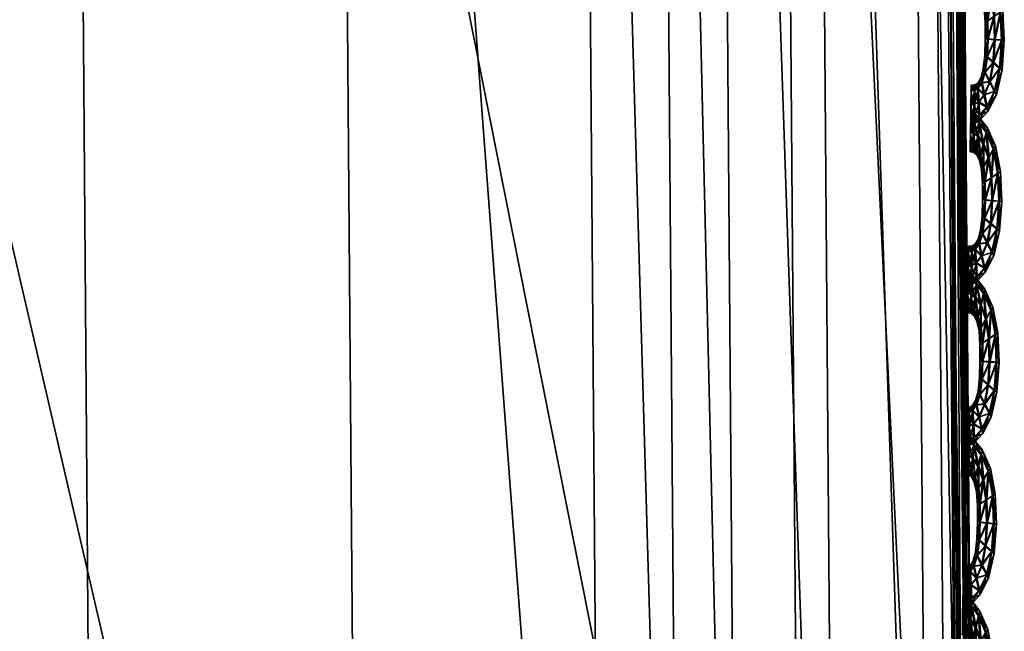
# Model space of a CAD drawing. Extents: x -7.4 to 7.4, y -11.5 to 9.8.
# Tile 375 of 469: x 7.08 to 7.437, y 0.275 to 0.497. Entities that reach past the tile are written whole.
import ezdxf

# ---------------------------------------------------------------- set-up
doc = ezdxf.new("R2010")
doc.units = 0
doc.header["$MEASUREMENT"] = 0
for name, color, linetype in [('A-FURN-3-ST', 150, 'Continuous'), ('A-FURN-3-ST-SEAM', 130, 'Continuous'), ('A-FURN-3-ST-SI', 160, 'Continuous')]:
    doc.layers.add(name, color=color, linetype=linetype)

msp = doc.modelspace()

# ---------------------------------------------------------------- meshes
at = {"layer": 'A-FURN-3-ST'}
mesh = msp.add_polyface(dxfattribs=at)
corners = [(7.28822, 2.48213, 17.68847), (7.41268, 1.23647, 17.71114), (7.41549, 1.23692, 17.70604), (7.42329, -0.11335, 17.72247), (7.4261, -0.11318, 17.71734), (7.41098, 1.23622, 17.71684), (7.42159, -0.11343, 17.72818), (7.2866, 2.48172, 17.69421), (7.32012, -0.12072, 17.78766), (7.30979, 1.21632, 17.77656), (7.28138, 1.20586, 17.86388), (7.29174, -0.12455, 17.87437), (7.18842, 2.45016, 17.75415), (7.15953, 2.43355, 17.84258), (7.33104, 1.22143, 17.75876), (7.34141, -0.11883, 17.76993), (7.37663, -0.11644, 17.77306), (7.36618, 1.22802, 17.76191), (7.20927, 2.45827, 17.73616), (7.24331, 2.4687, 17.73947), (7.40014, 1.23412, 17.7632), (7.41066, -0.11417, 17.77427), (7.4253, -0.11322, 17.76233), (7.4147, 1.23672, 17.75115), (7.27612, 2.47838, 17.74092), (7.29016, 2.4825, 17.72878), (7.41549, 1.23692, 17.73434), (7.4261, -0.11318, 17.74563), (7.28822, 2.48213, 17.70076), (7.41268, 1.23647, 17.72338), (7.42329, -0.11335, 17.73472), (7.29095, 2.48279, 17.71179), (6.90353, 1.16466, 18.23564), (6.9137, -0.13967, 18.24374), (7.20377, -0.13218, 18.05602), (7.19337, 1.18501, 18.0467), (7.07097, 2.40055, 18.02776)]
mesh.append_faces([[corners[k] for k in face] for face in [(0, 1, 2), (1, 3, 4), (4, 2, 1), (5, 6, 3), (3, 1, 5), (7, 5, 1), (8, 9, 10), (10, 11, 8), (9, 12, 13), (13, 10, 9), (12, 9, 14), (15, 14, 9), (9, 8, 15), (16, 17, 14), (14, 15, 16), (18, 14, 17), (19, 17, 20), (21, 20, 17), (17, 16, 21), (22, 23, 20), (20, 21, 22), (24, 20, 23), (25, 23, 26), (27, 26, 23), (23, 22, 27), (28, 29, 5), (29, 30, 6), (6, 5, 29), (26, 27, 30), (30, 29, 26), (31, 26, 29), (32, 33, 34), (34, 35, 32), (32, 35, 36), (36, 35, 10), (10, 13, 36), (35, 34, 11), (11, 10, 35)]])
mesh = msp.add_polyface(dxfattribs=at)
corners = [(7.22977, 2.47974, 1.00292), (7.35379, 1.23499, 1.00342), (7.0974, 1.23355, 0.61819), (6.97746, 2.47748, 0.61819), (7.36432, -0.11388, 1.00364), (7.10761, -0.11441, 0.61819), (7.23187, -1.52018, 1.00345), (6.97947, -1.51977, 0.61819), (6.94358, -2.93336, 1.00296), (6.70064, -2.932, 0.61819), (6.49747, -4.30695, 1.00243), (6.26973, -4.302, 0.61819), (2.26399, -2.9313, 0.55836), (2.16775, -1.51952, 0.55836), (3.0253, -1.51952, 0.55836), (3.10702, -2.9313, 0.55836), (2.93167, -0.11466, 0.55836), (2.84505, 1.23285, 0.55836), (2.08805, -0.11466, 0.55836), (2.77575, 2.47636, 0.55836), (2.02663, 1.23285, 0.55836), (2.45224, -5.39073, 0.55836), (2.3693, -4.27613, 0.55836), (3.15503, -4.27547, 0.55836), (4.17159, -2.9313, 0.55836), (5.25451, -2.9313, 0.55836), (4.97271, -4.28639, 0.55836), (4.06343, -4.27934, 0.55836), (3.87811, -5.41615, 0.55836), (4.60186, -5.47272, 0.55836), (6.4913, -0.11462, 0.56582), (6.37871, -1.51956, 0.56582), (5.48815, -0.11466, 0.55836), (5.42456, -1.51952, 0.55836), (6.12967, -2.93138, 0.56582), (6.47938, 1.23293, 0.56582), (6.36909, 2.47649, 0.56582), (5.45958, 1.23285, 0.55836), (5.36104, 2.47636, 0.55836), (5.74344, -4.29463, 0.56582), (4.17689, -0.11466, 0.55836), (4.20372, -1.51956, 0.55836), (4.11143, 1.23285, 0.55836), (4.02429, 2.47636, 0.55836)]
mesh.append_faces([[corners[k] for k in face] for face in [(0, 1, 2), (2, 3, 0), (4, 5, 2), (2, 1, 4), (6, 7, 5), (5, 4, 6), (8, 9, 7), (7, 6, 8), (10, 11, 9), (9, 8, 10), (24, 25, 26), (26, 27, 24), (27, 26, 29), (30, 5, 7), (7, 31, 30), (32, 30, 31), (31, 33, 32), (33, 31, 34), (34, 25, 33), (31, 7, 9), (9, 34, 31), (3, 2, 35), (35, 36, 3), (36, 35, 37), (37, 38, 36), (35, 30, 32), (32, 37, 35), (2, 5, 30), (30, 35, 2), (34, 9, 11), (11, 39, 34), (25, 34, 39), (39, 26, 25), (40, 32, 33), (33, 41, 40), (41, 33, 25), (25, 24, 41), (38, 37, 42), (42, 43, 38), (37, 32, 40), (40, 42, 37)]])
mesh.append_faces([[corners[k] for k in face] for face in [(12, 13, 14), (14, 15, 12), (16, 14, 13), (17, 16, 18), (19, 17, 20), (21, 22, 23), (22, 12, 15), (15, 23, 22), (27, 23, 15), (14, 16, 40), (15, 14, 41), (17, 19, 43), (16, 17, 42)]], dxfattribs={"vtx0": -1, "vtx1": -1, "vtx2": -1})
mesh.append_faces([[corners[k] for k in face] for face in [(15, 24, 27), (23, 27, 28)]], dxfattribs={"vtx0": -1, "vtx2": -1})
mesh.append_faces([[corners[k] for k in face] for face in [(40, 41, 14), (41, 24, 15), (43, 42, 17), (42, 40, 16)]], dxfattribs={"vtx1": -1, "vtx2": -1})
at = {"layer": 'A-FURN-3-ST-SEAM'}
mesh = msp.add_polyface(dxfattribs=at)
corners = [(7.43401, 0.50812, 17.72852), (7.43559, 0.49939, 17.72863), (7.43322, 0.49778, 17.72989), (7.43346, 0.48938, 17.72993), (7.43658, 0.50005, 17.72525), (7.43215, 0.50495, 17.72981), (7.43097, 0.48958, 17.72867), (7.43599, 0.48921, 17.72867), (7.43706, 0.48921, 17.72532), (7.4348, 0.50936, 17.72517), (7.4314, 0.51422, 17.72844), (7.43089, 0.49618, 17.72863), (7.43069, 0.48303, 17.72867), (7.43294, 0.48105, 17.72997), (7.43623, 0.48934, 17.72194), (7.43583, 0.49951, 17.7219), (7.43029, 0.50994, 17.72978), (7.43033, 0.50182, 17.7286), (7.43013, 0.48971, 17.72529), (7.43013, 0.49564, 17.72525), (7.43528, 0.47912, 17.72871), (7.43627, 0.47846, 17.72536), (7.43551, 0.47925, 17.72198), (7.43425, 0.50821, 17.72179), (7.43192, 0.51587, 17.72506), (7.42875, 0.51772, 17.72837), (7.42978, 0.50071, 17.72525), (7.42994, 0.48382, 17.72529), (7.42997, 0.47747, 17.72867), (7.43164, 0.47405, 17.72997), (7.43326, 0.48122, 17.72068), (7.43377, 0.48954, 17.72068), (7.43354, 0.49791, 17.72065), (7.42831, 0.51282, 17.7297), (7.42926, 0.50573, 17.72856), (7.42899, 0.50417, 17.72521), (7.43113, 0.4963, 17.7219), (7.4312, 0.48971, 17.72194), (7.43057, 0.5019, 17.72186), (7.43342, 0.47063, 17.72871), (7.43417, 0.46944, 17.72536), (7.43366, 0.47075, 17.72198), (7.43195, 0.47422, 17.72072), (7.43247, 0.50508, 17.72057), (7.43164, 0.5143, 17.72171), (7.42903, 0.51958, 17.72498), (7.42693, 0.51909, 17.72833), (7.4295, 0.50582, 17.72183), (7.43092, 0.48316, 17.72194), (7.42942, 0.47883, 17.72532), (7.42875, 0.47376, 17.72867), (7.42966, 0.46931, 17.72997), (7.43017, 0.47759, 17.72194), (7.42709, 0.52106, 17.72494), (7.42677, 0.51398, 17.72966), (7.42796, 0.50796, 17.72852), (7.42792, 0.50619, 17.72517), (7.42819, 0.50804, 17.72179), (7.43061, 0.5101, 17.7205), (7.43065, 0.46494, 17.72871), (7.43108, 0.46338, 17.72536), (7.43084, 0.46507, 17.72198), (7.42997, 0.46948, 17.72068), (7.42899, 0.47384, 17.72194), (7.42899, 0.51781, 17.72163), (7.42717, 0.51917, 17.7216), (7.42582, 0.52131, 17.72491), (7.4257, 0.51937, 17.72833), (7.42863, 0.51294, 17.72046), (7.42851, 0.47545, 17.72529), (7.42736, 0.4717, 17.72867), (7.42756, 0.46676, 17.72993), (7.42594, 0.51945, 17.7216), (7.42558, 0.51418, 17.72966), (7.42669, 0.50887, 17.72848), (7.42677, 0.50701, 17.72517), (7.42693, 0.50895, 17.72175), (7.42788, 0.46185, 17.72871), (7.42807, 0.46008, 17.72532), (7.42811, 0.46198, 17.72198), (7.42788, 0.46692, 17.72068), (7.4276, 0.47183, 17.72194), (7.4274, 0.4736, 17.72529), (7.42709, 0.5141, 17.72042), (7.4259, 0.5143, 17.72042), (7.4261, 0.471, 17.72867), (7.42602, 0.46585, 17.72993), (7.42554, 0.50907, 17.72848), (7.42562, 0.50718, 17.72513), (7.42574, 0.50915, 17.72175), (7.42622, 0.47298, 17.72529), (7.42602, 0.46074, 17.72867), (7.4261, 0.45889, 17.72532), (7.42625, 0.46087, 17.72194), (7.42633, 0.46602, 17.72068), (7.42633, 0.47108, 17.72194), (7.42507, 0.47294, 17.72529), (7.42491, 0.47096, 17.72863), (7.42479, 0.46581, 17.72993), (7.42515, 0.47108, 17.72194), (7.42475, 0.46066, 17.72867), (7.42483, 0.45881, 17.72532), (7.42499, 0.46079, 17.72194), (7.42511, 0.46597, 17.72068)]
mesh.append_faces([[corners[k] for k in face] for face in [(2, 1, 0), (1, 2, 3), (0, 1, 4), (0, 5, 2), (6, 3, 2), (3, 7, 1), (8, 4, 1), (4, 9, 0), (5, 0, 10), (11, 2, 5), (3, 6, 12), (2, 11, 6), (7, 3, 13), (1, 7, 8), (4, 8, 14), (9, 4, 15), (10, 0, 9), (10, 16, 5), (5, 17, 11), (12, 6, 18), (12, 13, 3), (6, 11, 19), (13, 20, 7), (21, 8, 7), (22, 14, 8), (14, 15, 4), (15, 23, 9), (9, 24, 10), (16, 10, 25), (17, 5, 16), (11, 17, 26), (19, 18, 6), (18, 27, 12), (13, 12, 28), (26, 19, 11), (20, 13, 29), (7, 20, 21), (8, 21, 22), (14, 22, 30), (15, 14, 31), (23, 15, 32), (24, 9, 23), (25, 10, 24), (25, 33, 16), (16, 34, 17), (35, 26, 17), (18, 19, 36), (27, 18, 37), (28, 12, 27), (28, 29, 13), (19, 26, 38), (29, 39, 20), (40, 21, 20), (41, 22, 21), (42, 30, 22), (30, 31, 14), (31, 32, 15), (32, 43, 23), (23, 44, 24), (24, 45, 25), (33, 25, 46), (34, 16, 33), (17, 34, 35), (26, 35, 47), (38, 36, 19), (36, 37, 18), (37, 48, 27), (27, 49, 28), (29, 28, 50), (47, 38, 26), (39, 29, 51), (20, 39, 40), (21, 40, 41), (22, 41, 42), (30, 42, 52), (31, 30, 48), (32, 31, 37), (43, 32, 36), (44, 23, 43), (45, 24, 44), (25, 45, 53), (53, 46, 25), (46, 54, 33), (33, 55, 34), (56, 35, 34), (57, 47, 35), (36, 38, 43), (37, 36, 32), (48, 37, 31), (49, 27, 48), (50, 28, 49), (50, 51, 29), (38, 47, 58), (51, 59, 39), (60, 40, 39), (61, 41, 40), (62, 42, 41), (63, 52, 42), (52, 48, 30), (43, 58, 44), (44, 64, 45), (65, 53, 45), (46, 53, 66), (54, 46, 67), (55, 33, 54), (34, 55, 56), (35, 56, 57), (47, 57, 68), (58, 43, 38), (48, 52, 49), (49, 69, 50), (51, 50, 70), (68, 58, 47), (59, 51, 71), (39, 59, 60), (40, 60, 61), (41, 61, 62), (42, 62, 63), (52, 63, 69), (64, 44, 58), (45, 64, 65), (53, 65, 72), (72, 66, 53), (66, 67, 46), (67, 73, 54), (54, 74, 55), (56, 55, 74), (57, 56, 75), (68, 57, 76), (69, 49, 52), (70, 50, 69), (70, 71, 51), (58, 68, 64), (71, 77, 59), (78, 60, 59), (79, 61, 60), (80, 62, 61), (81, 63, 62), (82, 69, 63), (83, 65, 64), (84, 72, 65), (74, 54, 73), (74, 75, 56), (75, 76, 57), (76, 83, 68), (69, 82, 70), (71, 70, 85), (64, 68, 83), (77, 71, 86), (59, 77, 78), (60, 78, 79), (61, 79, 80), (62, 80, 81), (63, 81, 82), (65, 83, 84), (73, 87, 74), (75, 74, 87), (76, 75, 88), (83, 76, 89), (70, 82, 90), (90, 85, 70), (85, 86, 71), (86, 91, 77), (78, 77, 91), (79, 78, 92), (80, 79, 93), (81, 80, 94), (82, 81, 95), (89, 84, 83), (87, 88, 75), (88, 89, 76), (95, 90, 82), (85, 90, 96), (86, 85, 97), (91, 86, 98), (91, 92, 78), (92, 93, 79), (93, 94, 80), (94, 95, 81), (90, 95, 99), (99, 96, 90), (96, 97, 85), (97, 98, 86), (98, 100, 91), (92, 91, 100), (93, 92, 101), (94, 93, 102), (95, 94, 103), (103, 99, 95), (100, 101, 92), (101, 102, 93), (102, 103, 94)]])
mesh = msp.add_polyface(dxfattribs=at)
corners = [(7.43306, 0.44966, 17.72883), (7.43464, 0.44093, 17.7289), (7.43227, 0.43928, 17.73019), (7.43251, 0.43091, 17.73023), (7.43567, 0.44155, 17.72555), (7.4312, 0.44649, 17.73012), (7.43002, 0.43112, 17.72894), (7.43508, 0.43075, 17.72898), (7.43611, 0.43071, 17.72563), (7.43389, 0.45086, 17.72544), (7.43045, 0.45576, 17.72875), (7.42994, 0.43771, 17.72894), (7.42974, 0.42457, 17.72898), (7.432, 0.42259, 17.73023), (7.43528, 0.43083, 17.72224), (7.43488, 0.44101, 17.72217), (7.42934, 0.45147, 17.73004), (7.42942, 0.44336, 17.7289), (7.42918, 0.43124, 17.72559), (7.42918, 0.43718, 17.72555), (7.43433, 0.42066, 17.72901), (7.43532, 0.41996, 17.72563), (7.43457, 0.42078, 17.72228), (7.4333, 0.44974, 17.72209), (7.431, 0.45737, 17.72536), (7.4278, 0.45926, 17.72867), (7.42883, 0.44224, 17.72551), (7.42899, 0.42536, 17.72559), (7.42903, 0.41901, 17.72898), (7.43069, 0.41559, 17.73023), (7.43231, 0.42276, 17.72099), (7.43282, 0.43104, 17.72095), (7.43259, 0.43944, 17.72091), (7.42736, 0.45436, 17.73), (7.42831, 0.44727, 17.72886), (7.42804, 0.44575, 17.72551), (7.43017, 0.43784, 17.72221), (7.43025, 0.43124, 17.72221), (7.42962, 0.44344, 17.72217), (7.43247, 0.41217, 17.72901), (7.43326, 0.41093, 17.72567), (7.43271, 0.41229, 17.72228), (7.43105, 0.41575, 17.72099), (7.43152, 0.44661, 17.72087), (7.43069, 0.45584, 17.72202), (7.42807, 0.46111, 17.72525), (7.42598, 0.46066, 17.72863), (7.42855, 0.44735, 17.72209), (7.42997, 0.42469, 17.72224), (7.42847, 0.42037, 17.72559), (7.4278, 0.4153, 17.72898), (7.42871, 0.41085, 17.73023), (7.42926, 0.41913, 17.72224), (7.42617, 0.4626, 17.72521), (7.42582, 0.45551, 17.72997), (7.42701, 0.4495, 17.72883), (7.42697, 0.44773, 17.72548), (7.42724, 0.44962, 17.72209), (7.42966, 0.45164, 17.7208), (7.4297, 0.40648, 17.72901), (7.43017, 0.40492, 17.72563), (7.42994, 0.4066, 17.72228), (7.42903, 0.41101, 17.72099), (7.42804, 0.41542, 17.72224), (7.42804, 0.45934, 17.72194), (7.42622, 0.46074, 17.7219), (7.42491, 0.46288, 17.72521), (7.42475, 0.46091, 17.7286), (7.42768, 0.45448, 17.72072), (7.42756, 0.41699, 17.72559), (7.42641, 0.41324, 17.72898), (7.42665, 0.40829, 17.73023), (7.42499, 0.46099, 17.72186), (7.42463, 0.45576, 17.72997), (7.42574, 0.45044, 17.72878), (7.42582, 0.44855, 17.72544), (7.42598, 0.45053, 17.72205), (7.42693, 0.4034, 17.72898), (7.42712, 0.40162, 17.72563), (7.42717, 0.40351, 17.72224), (7.42697, 0.40846, 17.72099), (7.42665, 0.41336, 17.72224), (7.42645, 0.41517, 17.72559), (7.42614, 0.45564, 17.72072), (7.42495, 0.45588, 17.72068), (7.42515, 0.41254, 17.72894), (7.42507, 0.40739, 17.73023), (7.4246, 0.45065, 17.72878), (7.42467, 0.44875, 17.72544), (7.42483, 0.45073, 17.72205), (7.42527, 0.41451, 17.72559), (7.42507, 0.40232, 17.72898), (7.42519, 0.40047, 17.72559), (7.4253, 0.40245, 17.72224), (7.42538, 0.40755, 17.72095), (7.42538, 0.41266, 17.72221), (7.42412, 0.41451, 17.72559), (7.42396, 0.4125, 17.72894), (7.42384, 0.40735, 17.73023), (7.4242, 0.41262, 17.72221), (7.4238, 0.40224, 17.72898), (7.42392, 0.40034, 17.72559), (7.42404, 0.40236, 17.72224), (7.42416, 0.40751, 17.72095)]
mesh.append_faces([[corners[k] for k in face] for face in [(2, 1, 0), (1, 2, 3), (0, 1, 4), (0, 5, 2), (6, 3, 2), (3, 7, 1), (8, 4, 1), (4, 9, 0), (5, 0, 10), (11, 2, 5), (3, 6, 12), (2, 11, 6), (7, 3, 13), (1, 7, 8), (4, 8, 14), (9, 4, 15), (10, 0, 9), (10, 16, 5), (5, 17, 11), (12, 6, 18), (12, 13, 3), (6, 11, 19), (13, 20, 7), (21, 8, 7), (22, 14, 8), (14, 15, 4), (15, 23, 9), (9, 24, 10), (16, 10, 25), (17, 5, 16), (11, 17, 26), (19, 18, 6), (18, 27, 12), (13, 12, 28), (26, 19, 11), (20, 13, 29), (7, 20, 21), (8, 21, 22), (14, 22, 30), (15, 14, 31), (23, 15, 32), (24, 9, 23), (25, 10, 24), (25, 33, 16), (16, 34, 17), (35, 26, 17), (18, 19, 36), (27, 18, 37), (28, 12, 27), (28, 29, 13), (19, 26, 38), (29, 39, 20), (40, 21, 20), (41, 22, 21), (42, 30, 22), (30, 31, 14), (31, 32, 15), (32, 43, 23), (23, 44, 24), (24, 45, 25), (33, 25, 46), (34, 16, 33), (17, 34, 35), (26, 35, 47), (38, 36, 19), (36, 37, 18), (37, 48, 27), (27, 49, 28), (29, 28, 50), (47, 38, 26), (39, 29, 51), (20, 39, 40), (21, 40, 41), (22, 41, 42), (30, 42, 52), (31, 30, 48), (32, 31, 37), (43, 32, 36), (44, 23, 43), (45, 24, 44), (25, 45, 53), (53, 46, 25), (46, 54, 33), (33, 55, 34), (56, 35, 34), (57, 47, 35), (36, 38, 43), (37, 36, 32), (48, 37, 31), (49, 27, 48), (50, 28, 49), (50, 51, 29), (38, 47, 58), (51, 59, 39), (60, 40, 39), (61, 41, 40), (62, 42, 41), (63, 52, 42), (52, 48, 30), (43, 58, 44), (44, 64, 45), (65, 53, 45), (46, 53, 66), (54, 46, 67), (55, 33, 54), (34, 55, 56), (35, 56, 57), (47, 57, 68), (58, 43, 38), (48, 52, 49), (49, 69, 50), (51, 50, 70), (68, 58, 47), (59, 51, 71), (39, 59, 60), (40, 60, 61), (41, 61, 62), (42, 62, 63), (52, 63, 69), (64, 44, 58), (45, 64, 65), (53, 65, 72), (72, 66, 53), (66, 67, 46), (67, 73, 54), (54, 74, 55), (56, 55, 74), (57, 56, 75), (68, 57, 76), (69, 49, 52), (70, 50, 69), (70, 71, 51), (58, 68, 64), (71, 77, 59), (78, 60, 59), (79, 61, 60), (80, 62, 61), (81, 63, 62), (82, 69, 63), (83, 65, 64), (84, 72, 65), (74, 54, 73), (74, 75, 56), (75, 76, 57), (76, 83, 68), (69, 82, 70), (71, 70, 85), (64, 68, 83), (77, 71, 86), (59, 77, 78), (60, 78, 79), (61, 79, 80), (62, 80, 81), (63, 81, 82), (65, 83, 84), (73, 87, 74), (75, 74, 87), (76, 75, 88), (83, 76, 89), (70, 82, 90), (90, 85, 70), (85, 86, 71), (86, 91, 77), (78, 77, 91), (79, 78, 92), (80, 79, 93), (81, 80, 94), (82, 81, 95), (89, 84, 83), (87, 88, 75), (88, 89, 76), (95, 90, 82), (85, 90, 96), (86, 85, 97), (91, 86, 98), (91, 92, 78), (92, 93, 79), (93, 94, 80), (94, 95, 81), (90, 95, 99), (99, 96, 90), (96, 97, 85), (97, 98, 86), (98, 100, 91), (92, 91, 100), (93, 92, 101), (94, 93, 102), (95, 94, 103), (103, 99, 95), (100, 101, 92), (101, 102, 93), (102, 103, 94)]])
mesh = msp.add_polyface(dxfattribs=at)
corners = [(7.43215, 0.39116, 17.72913), (7.4337, 0.38242, 17.7292), (7.43132, 0.38081, 17.73046), (7.43156, 0.37241, 17.7305), (7.43472, 0.38308, 17.72582), (7.43025, 0.38802, 17.73042), (7.42907, 0.37266, 17.72924), (7.43413, 0.37224, 17.72928), (7.4352, 0.3722, 17.7259), (7.43294, 0.39239, 17.72574), (7.42954, 0.39729, 17.72901), (7.42899, 0.37925, 17.7292), (7.42879, 0.36611, 17.72924), (7.43105, 0.36409, 17.73053), (7.43437, 0.37237, 17.72255), (7.43393, 0.38255, 17.72247), (7.42839, 0.39301, 17.73035), (7.42847, 0.38489, 17.72917), (7.42823, 0.37278, 17.72586), (7.42823, 0.37871, 17.72586), (7.43338, 0.36215, 17.72928), (7.43437, 0.36149, 17.72593), (7.43362, 0.36227, 17.72255), (7.43235, 0.39128, 17.7224), (7.43005, 0.3989, 17.72563), (7.42689, 0.4008, 17.72894), (7.42788, 0.38378, 17.72582), (7.42804, 0.36689, 17.7259), (7.42807, 0.36054, 17.72924), (7.42978, 0.35709, 17.73053), (7.43136, 0.36425, 17.72129), (7.43187, 0.37258, 17.72126), (7.43164, 0.38098, 17.72122), (7.42641, 0.39589, 17.73027), (7.42736, 0.38881, 17.72913), (7.42709, 0.38728, 17.72578), (7.42922, 0.37937, 17.72247), (7.4293, 0.37278, 17.72251), (7.42871, 0.38498, 17.72243), (7.43152, 0.35371, 17.72928), (7.43231, 0.35247, 17.72593), (7.43176, 0.35383, 17.72255), (7.4301, 0.35725, 17.72129), (7.43057, 0.38815, 17.72114), (7.42978, 0.39738, 17.72228), (7.42712, 0.40265, 17.72555), (7.42507, 0.4022, 17.7289), (7.4276, 0.38893, 17.7224), (7.42903, 0.36623, 17.72251), (7.42756, 0.3619, 17.7259), (7.42689, 0.35683, 17.72924), (7.42776, 0.35238, 17.73053), (7.42831, 0.36067, 17.72251), (7.42523, 0.40413, 17.72551), (7.42487, 0.39705, 17.73027), (7.42606, 0.39107, 17.72909), (7.42602, 0.3893, 17.72578), (7.4263, 0.39116, 17.72236), (7.42871, 0.39318, 17.72106), (7.42875, 0.34802, 17.72928), (7.42922, 0.34645, 17.72593), (7.42899, 0.34814, 17.72255), (7.42807, 0.35259, 17.72129), (7.42709, 0.35696, 17.72251), (7.42709, 0.40088, 17.72221), (7.42527, 0.40228, 17.72217), (7.42396, 0.40446, 17.72551), (7.4238, 0.40249, 17.7289), (7.42673, 0.39606, 17.72103), (7.42665, 0.35852, 17.7259), (7.42546, 0.35482, 17.72924), (7.4257, 0.34987, 17.73053), (7.42404, 0.40257, 17.72217), (7.42368, 0.39729, 17.73023), (7.42483, 0.39198, 17.72909), (7.42487, 0.39013, 17.72574), (7.42503, 0.39206, 17.72236), (7.42598, 0.34497, 17.72928), (7.42617, 0.34316, 17.7259), (7.42622, 0.34509, 17.72255), (7.42602, 0.35004, 17.72126), (7.4257, 0.35494, 17.72251), (7.4255, 0.35671, 17.7259), (7.42523, 0.39721, 17.72099), (7.424, 0.39746, 17.72099), (7.4242, 0.35407, 17.72924), (7.42412, 0.34896, 17.7305), (7.42365, 0.39219, 17.72905), (7.42372, 0.39029, 17.72574), (7.42388, 0.39227, 17.72232), (7.42436, 0.35605, 17.72586), (7.42412, 0.34386, 17.72924), (7.42424, 0.34201, 17.7259), (7.42436, 0.34398, 17.72251), (7.42443, 0.34913, 17.72126), (7.42443, 0.3542, 17.72251), (7.42317, 0.35605, 17.72586), (7.42305, 0.35407, 17.72924), (7.42293, 0.34892, 17.7305), (7.42329, 0.3542, 17.72251), (7.42289, 0.34377, 17.72924), (7.42297, 0.34192, 17.7259), (7.42309, 0.3439, 17.72251), (7.42325, 0.34909, 17.72126)]
mesh.append_faces([[corners[k] for k in face] for face in [(2, 1, 0), (1, 2, 3), (0, 1, 4), (0, 5, 2), (6, 3, 2), (3, 7, 1), (8, 4, 1), (4, 9, 0), (5, 0, 10), (11, 2, 5), (3, 6, 12), (2, 11, 6), (7, 3, 13), (1, 7, 8), (4, 8, 14), (9, 4, 15), (10, 0, 9), (10, 16, 5), (5, 17, 11), (12, 6, 18), (12, 13, 3), (6, 11, 19), (13, 20, 7), (21, 8, 7), (22, 14, 8), (14, 15, 4), (15, 23, 9), (9, 24, 10), (16, 10, 25), (17, 5, 16), (11, 17, 26), (19, 18, 6), (18, 27, 12), (13, 12, 28), (26, 19, 11), (20, 13, 29), (7, 20, 21), (8, 21, 22), (14, 22, 30), (15, 14, 31), (23, 15, 32), (24, 9, 23), (25, 10, 24), (25, 33, 16), (16, 34, 17), (35, 26, 17), (18, 19, 36), (27, 18, 37), (28, 12, 27), (28, 29, 13), (19, 26, 38), (29, 39, 20), (40, 21, 20), (41, 22, 21), (42, 30, 22), (30, 31, 14), (31, 32, 15), (32, 43, 23), (23, 44, 24), (24, 45, 25), (33, 25, 46), (34, 16, 33), (17, 34, 35), (26, 35, 47), (38, 36, 19), (36, 37, 18), (37, 48, 27), (27, 49, 28), (29, 28, 50), (47, 38, 26), (39, 29, 51), (20, 39, 40), (21, 40, 41), (22, 41, 42), (30, 42, 52), (31, 30, 48), (32, 31, 37), (43, 32, 36), (44, 23, 43), (45, 24, 44), (25, 45, 53), (53, 46, 25), (46, 54, 33), (33, 55, 34), (56, 35, 34), (57, 47, 35), (36, 38, 43), (37, 36, 32), (48, 37, 31), (49, 27, 48), (50, 28, 49), (50, 51, 29), (38, 47, 58), (51, 59, 39), (60, 40, 39), (61, 41, 40), (62, 42, 41), (63, 52, 42), (52, 48, 30), (43, 58, 44), (44, 64, 45), (65, 53, 45), (46, 53, 66), (54, 46, 67), (55, 33, 54), (34, 55, 56), (35, 56, 57), (47, 57, 68), (58, 43, 38), (48, 52, 49), (49, 69, 50), (51, 50, 70), (68, 58, 47), (59, 51, 71), (39, 59, 60), (40, 60, 61), (41, 61, 62), (42, 62, 63), (52, 63, 69), (64, 44, 58), (45, 64, 65), (53, 65, 72), (72, 66, 53), (66, 67, 46), (67, 73, 54), (54, 74, 55), (56, 55, 74), (57, 56, 75), (68, 57, 76), (69, 49, 52), (70, 50, 69), (70, 71, 51), (58, 68, 64), (71, 77, 59), (78, 60, 59), (79, 61, 60), (80, 62, 61), (81, 63, 62), (82, 69, 63), (83, 65, 64), (84, 72, 65), (74, 54, 73), (74, 75, 56), (75, 76, 57), (76, 83, 68), (69, 82, 70), (71, 70, 85), (64, 68, 83), (77, 71, 86), (59, 77, 78), (60, 78, 79), (61, 79, 80), (62, 80, 81), (63, 81, 82), (65, 83, 84), (73, 87, 74), (75, 74, 87), (76, 75, 88), (83, 76, 89), (70, 82, 90), (90, 85, 70), (85, 86, 71), (86, 91, 77), (78, 77, 91), (79, 78, 92), (80, 79, 93), (81, 80, 94), (82, 81, 95), (89, 84, 83), (87, 88, 75), (88, 89, 76), (95, 90, 82), (85, 90, 96), (86, 85, 97), (91, 86, 98), (91, 92, 78), (92, 93, 79), (93, 94, 80), (94, 95, 81), (90, 95, 99), (99, 96, 90), (96, 97, 85), (97, 98, 86), (98, 100, 91), (92, 91, 100), (93, 92, 101), (94, 93, 102), (95, 94, 103), (103, 99, 95), (100, 101, 92), (101, 102, 93), (102, 103, 94)]])
mesh = msp.add_polyface(dxfattribs=at)
corners = [(7.4312, 0.33269, 17.72939), (7.43279, 0.32392, 17.72951), (7.43037, 0.32235, 17.73076), (7.43061, 0.31395, 17.7308), (7.43377, 0.32458, 17.72612), (7.4293, 0.32952, 17.73069), (7.42811, 0.31419, 17.72955), (7.43318, 0.31374, 17.72955), (7.43425, 0.31374, 17.7262), (7.432, 0.33393, 17.72605), (7.42859, 0.33879, 17.72932), (7.42807, 0.32078, 17.72951), (7.42784, 0.30765, 17.72955), (7.4301, 0.30563, 17.73084), (7.43342, 0.31386, 17.72281), (7.43302, 0.32404, 17.72278), (7.42748, 0.33455, 17.73061), (7.42752, 0.32643, 17.72947), (7.42732, 0.31432, 17.72616), (7.42728, 0.32025, 17.72612), (7.43247, 0.30364, 17.72958), (7.43342, 0.30298, 17.72624), (7.43267, 0.30377, 17.72285), (7.43144, 0.33277, 17.72266), (7.4291, 0.34044, 17.72593), (7.42594, 0.34233, 17.72924), (7.42693, 0.32532, 17.72612), (7.42712, 0.30842, 17.72616), (7.42712, 0.30208, 17.72955), (7.42883, 0.29862, 17.73084), (7.43041, 0.30579, 17.72156), (7.43092, 0.31411, 17.72156), (7.43069, 0.32248, 17.72152), (7.42546, 0.33747, 17.73057), (7.42645, 0.33034, 17.72943), (7.42614, 0.32882, 17.72608), (7.42827, 0.32091, 17.72278), (7.42835, 0.31432, 17.72281), (7.42776, 0.32655, 17.72274), (7.43061, 0.2952, 17.72958), (7.43136, 0.29396, 17.72624), (7.43081, 0.29532, 17.72285), (7.42914, 0.29878, 17.72156), (7.42962, 0.32968, 17.72144), (7.42883, 0.33891, 17.72258), (7.42617, 0.34423, 17.72586), (7.42412, 0.34374, 17.7292), (7.42665, 0.33047, 17.7227), (7.42807, 0.30777, 17.72281), (7.42661, 0.30344, 17.72616), (7.42594, 0.29837, 17.72955), (7.42681, 0.29392, 17.73084), (7.42736, 0.3022, 17.72281), (7.42428, 0.34571, 17.72578), (7.42396, 0.33863, 17.73053), (7.42511, 0.33261, 17.72939), (7.42507, 0.33084, 17.72605), (7.42535, 0.33269, 17.72266), (7.4278, 0.33471, 17.72137), (7.4278, 0.28955, 17.72958), (7.42827, 0.28795, 17.72624), (7.42804, 0.28968, 17.72285), (7.42712, 0.29413, 17.72156), (7.42617, 0.2985, 17.72281), (7.42617, 0.34242, 17.72251), (7.42436, 0.34386, 17.72247), (7.42301, 0.346, 17.72578), (7.42285, 0.34402, 17.7292), (7.42578, 0.33759, 17.72133), (7.4257, 0.30006, 17.72616), (7.42455, 0.29635, 17.72955), (7.42475, 0.29141, 17.7308), (7.42309, 0.3441, 17.72247), (7.42273, 0.33887, 17.73053), (7.42388, 0.33352, 17.72936), (7.42392, 0.33166, 17.72605), (7.42412, 0.33364, 17.72262), (7.42503, 0.28651, 17.72955), (7.42527, 0.28473, 17.7262), (7.42527, 0.28663, 17.72281), (7.42507, 0.29157, 17.72156), (7.42475, 0.29648, 17.72281), (7.42455, 0.29825, 17.72616), (7.42428, 0.33875, 17.72129), (7.42305, 0.33899, 17.72129), (7.42329, 0.29565, 17.72955), (7.42317, 0.2905, 17.7308), (7.42269, 0.33376, 17.72936), (7.42277, 0.33187, 17.72601), (7.42293, 0.33385, 17.72262), (7.42341, 0.29763, 17.72616), (7.42317, 0.28539, 17.72955), (7.42329, 0.28354, 17.7262), (7.42341, 0.28556, 17.72281), (7.42349, 0.29067, 17.72156), (7.42349, 0.29577, 17.72281), (7.42226, 0.29763, 17.72616), (7.4221, 0.29561, 17.72951), (7.42198, 0.29046, 17.7308), (7.42234, 0.29577, 17.72278), (7.42194, 0.28535, 17.72955), (7.42202, 0.2835, 17.72616), (7.42218, 0.28547, 17.72281), (7.4223, 0.29062, 17.72152)]
mesh.append_faces([[corners[k] for k in face] for face in [(2, 1, 0), (1, 2, 3), (0, 1, 4), (0, 5, 2), (6, 3, 2), (3, 7, 1), (8, 4, 1), (4, 9, 0), (5, 0, 10), (11, 2, 5), (3, 6, 12), (2, 11, 6), (7, 3, 13), (1, 7, 8), (4, 8, 14), (9, 4, 15), (10, 0, 9), (10, 16, 5), (5, 17, 11), (12, 6, 18), (12, 13, 3), (6, 11, 19), (13, 20, 7), (21, 8, 7), (22, 14, 8), (14, 15, 4), (15, 23, 9), (9, 24, 10), (16, 10, 25), (17, 5, 16), (11, 17, 26), (19, 18, 6), (18, 27, 12), (13, 12, 28), (26, 19, 11), (20, 13, 29), (7, 20, 21), (8, 21, 22), (14, 22, 30), (15, 14, 31), (23, 15, 32), (24, 9, 23), (25, 10, 24), (25, 33, 16), (16, 34, 17), (35, 26, 17), (18, 19, 36), (27, 18, 37), (28, 12, 27), (28, 29, 13), (19, 26, 38), (29, 39, 20), (40, 21, 20), (41, 22, 21), (42, 30, 22), (30, 31, 14), (31, 32, 15), (32, 43, 23), (23, 44, 24), (24, 45, 25), (33, 25, 46), (34, 16, 33), (17, 34, 35), (26, 35, 47), (38, 36, 19), (36, 37, 18), (37, 48, 27), (27, 49, 28), (29, 28, 50), (47, 38, 26), (39, 29, 51), (20, 39, 40), (21, 40, 41), (22, 41, 42), (30, 42, 52), (31, 30, 48), (32, 31, 37), (43, 32, 36), (44, 23, 43), (45, 24, 44), (25, 45, 53), (53, 46, 25), (46, 54, 33), (33, 55, 34), (56, 35, 34), (57, 47, 35), (36, 38, 43), (37, 36, 32), (48, 37, 31), (49, 27, 48), (50, 28, 49), (50, 51, 29), (38, 47, 58), (51, 59, 39), (60, 40, 39), (61, 41, 40), (62, 42, 41), (63, 52, 42), (52, 48, 30), (43, 58, 44), (44, 64, 45), (65, 53, 45), (46, 53, 66), (54, 46, 67), (55, 33, 54), (34, 55, 56), (35, 56, 57), (47, 57, 68), (58, 43, 38), (48, 52, 49), (49, 69, 50), (51, 50, 70), (68, 58, 47), (59, 51, 71), (39, 59, 60), (40, 60, 61), (41, 61, 62), (42, 62, 63), (52, 63, 69), (64, 44, 58), (45, 64, 65), (53, 65, 72), (72, 66, 53), (66, 67, 46), (67, 73, 54), (54, 74, 55), (56, 55, 74), (57, 56, 75), (68, 57, 76), (69, 49, 52), (70, 50, 69), (70, 71, 51), (58, 68, 64), (71, 77, 59), (78, 60, 59), (79, 61, 60), (80, 62, 61), (81, 63, 62), (82, 69, 63), (83, 65, 64), (84, 72, 65), (74, 54, 73), (74, 75, 56), (75, 76, 57), (76, 83, 68), (69, 82, 70), (71, 70, 85), (64, 68, 83), (77, 71, 86), (59, 77, 78), (60, 78, 79), (61, 79, 80), (62, 80, 81), (63, 81, 82), (65, 83, 84), (73, 87, 74), (75, 74, 87), (76, 75, 88), (83, 76, 89), (70, 82, 90), (90, 85, 70), (85, 86, 71), (86, 91, 77), (78, 77, 91), (79, 78, 92), (80, 79, 93), (81, 80, 94), (82, 81, 95), (89, 84, 83), (87, 88, 75), (88, 89, 76), (95, 90, 82), (85, 90, 96), (86, 85, 97), (91, 86, 98), (91, 92, 78), (92, 93, 79), (93, 94, 80), (94, 95, 81), (90, 95, 99), (99, 96, 90), (96, 97, 85), (97, 98, 86), (98, 100, 91), (92, 91, 100), (93, 92, 101), (94, 93, 102), (95, 94, 103), (103, 99, 95), (100, 101, 92), (101, 102, 93), (102, 103, 94)]])
mesh = msp.add_polyface(dxfattribs=at)
corners = [(7.43025, 0.27419, 17.7297), (7.43184, 0.26545, 17.72978), (7.42942, 0.26385, 17.73103), (7.42966, 0.25548, 17.7311), (7.43282, 0.26607, 17.72643), (7.42835, 0.27106, 17.73099), (7.4272, 0.25573, 17.72981), (7.43223, 0.25523, 17.72985), (7.4333, 0.25523, 17.7265), (7.43105, 0.27542, 17.72631), (7.42764, 0.28033, 17.72962), (7.42712, 0.26232, 17.72978), (7.42693, 0.24914, 17.72985), (7.42918, 0.24716, 17.7311), (7.43247, 0.25536, 17.72312), (7.43207, 0.26553, 17.72304), (7.42653, 0.27608, 17.73092), (7.42657, 0.26797, 17.72974), (7.42637, 0.25585, 17.72643), (7.42633, 0.26179, 17.72643), (7.43152, 0.24518, 17.72989), (7.43247, 0.24448, 17.7265), (7.43176, 0.24531, 17.72315), (7.43049, 0.27431, 17.72297), (7.42815, 0.28197, 17.7262), (7.42499, 0.28387, 17.72951), (7.42602, 0.26685, 17.72639), (7.42617, 0.24996, 17.72647), (7.42617, 0.24361, 17.72985), (7.42788, 0.24015, 17.7311), (7.4295, 0.24732, 17.72186), (7.42997, 0.25565, 17.72183), (7.42974, 0.26401, 17.72179), (7.42455, 0.27901, 17.73088), (7.4255, 0.27188, 17.7297), (7.42523, 0.27035, 17.72635), (7.42736, 0.26244, 17.72304), (7.42744, 0.25585, 17.72308), (7.42681, 0.26809, 17.723), (7.42966, 0.23673, 17.72989), (7.43041, 0.2355, 17.72654), (7.4299, 0.23686, 17.72315), (7.42819, 0.24032, 17.72186), (7.42867, 0.27122, 17.72175), (7.42788, 0.28045, 17.72289), (7.42527, 0.28576, 17.72612), (7.42317, 0.28531, 17.72947), (7.42574, 0.272, 17.72297), (7.42712, 0.24926, 17.72312), (7.42566, 0.24498, 17.72647), (7.42499, 0.23991, 17.72985), (7.4259, 0.23546, 17.7311), (7.42641, 0.24374, 17.72312), (7.42333, 0.28725, 17.72608), (7.42301, 0.28016, 17.73084), (7.42416, 0.27415, 17.72966), (7.42412, 0.27238, 17.72635), (7.42439, 0.27427, 17.72293), (7.42685, 0.27625, 17.72167), (7.42685, 0.23109, 17.72985), (7.42732, 0.22948, 17.7265), (7.42709, 0.23121, 17.72312), (7.42622, 0.23566, 17.72186), (7.42523, 0.24003, 17.72312), (7.42523, 0.28399, 17.72278), (7.42341, 0.28539, 17.72278), (7.42206, 0.28758, 17.72608), (7.4219, 0.2856, 17.72947), (7.42487, 0.27913, 17.7216), (7.42475, 0.24164, 17.72647), (7.4236, 0.23789, 17.72981), (7.4238, 0.23294, 17.7311), (7.42214, 0.28569, 17.72274), (7.42178, 0.28041, 17.73084), (7.42293, 0.27509, 17.72966), (7.42301, 0.2732, 17.72631), (7.42317, 0.27518, 17.72293), (7.42412, 0.22805, 17.72985), (7.42432, 0.22627, 17.7265), (7.42432, 0.22817, 17.72312), (7.42412, 0.23311, 17.72186), (7.42384, 0.23801, 17.72308), (7.4236, 0.23979, 17.72647), (7.42333, 0.28033, 17.7216), (7.4221, 0.28057, 17.72156), (7.42234, 0.23719, 17.72981), (7.42226, 0.23204, 17.7311), (7.42174, 0.2753, 17.72966), (7.42182, 0.27345, 17.72631), (7.42198, 0.27542, 17.72293), (7.42246, 0.23917, 17.72647), (7.42226, 0.22697, 17.72985), (7.42234, 0.22512, 17.72647), (7.4225, 0.2271, 17.72312), (7.42257, 0.23224, 17.72183), (7.42257, 0.23731, 17.72308), (7.42131, 0.23917, 17.72643), (7.42115, 0.23719, 17.72981), (7.42103, 0.23204, 17.73107), (7.42139, 0.23731, 17.72308), (7.42099, 0.22689, 17.72981), (7.42107, 0.22503, 17.72647), (7.42123, 0.22705, 17.72308), (7.42135, 0.2322, 17.72183)]
mesh.append_faces([[corners[k] for k in face] for face in [(2, 1, 0), (1, 2, 3), (0, 1, 4), (0, 5, 2), (6, 3, 2), (3, 7, 1), (8, 4, 1), (4, 9, 0), (5, 0, 10), (11, 2, 5), (3, 6, 12), (2, 11, 6), (7, 3, 13), (1, 7, 8), (4, 8, 14), (9, 4, 15), (10, 0, 9), (10, 16, 5), (5, 17, 11), (12, 6, 18), (12, 13, 3), (6, 11, 19), (13, 20, 7), (21, 8, 7), (22, 14, 8), (14, 15, 4), (15, 23, 9), (9, 24, 10), (16, 10, 25), (17, 5, 16), (11, 17, 26), (19, 18, 6), (18, 27, 12), (13, 12, 28), (26, 19, 11), (20, 13, 29), (7, 20, 21), (8, 21, 22), (14, 22, 30), (15, 14, 31), (23, 15, 32), (24, 9, 23), (25, 10, 24), (25, 33, 16), (16, 34, 17), (35, 26, 17), (18, 19, 36), (27, 18, 37), (28, 12, 27), (28, 29, 13), (19, 26, 38), (29, 39, 20), (40, 21, 20), (41, 22, 21), (42, 30, 22), (30, 31, 14), (31, 32, 15), (32, 43, 23), (23, 44, 24), (24, 45, 25), (33, 25, 46), (34, 16, 33), (17, 34, 35), (26, 35, 47), (38, 36, 19), (36, 37, 18), (37, 48, 27), (27, 49, 28), (29, 28, 50), (47, 38, 26), (39, 29, 51), (20, 39, 40), (21, 40, 41), (22, 41, 42), (30, 42, 52), (31, 30, 48), (32, 31, 37), (43, 32, 36), (44, 23, 43), (45, 24, 44), (25, 45, 53), (53, 46, 25), (46, 54, 33), (33, 55, 34), (56, 35, 34), (57, 47, 35), (36, 38, 43), (37, 36, 32), (48, 37, 31), (49, 27, 48), (50, 28, 49), (50, 51, 29), (38, 47, 58), (51, 59, 39), (60, 40, 39), (61, 41, 40), (62, 42, 41), (63, 52, 42), (52, 48, 30), (43, 58, 44), (44, 64, 45), (65, 53, 45), (46, 53, 66), (54, 46, 67), (55, 33, 54), (34, 55, 56), (35, 56, 57), (47, 57, 68), (58, 43, 38), (48, 52, 49), (49, 69, 50), (51, 50, 70), (68, 58, 47), (59, 51, 71), (39, 59, 60), (40, 60, 61), (41, 61, 62), (42, 62, 63), (52, 63, 69), (64, 44, 58), (45, 64, 65), (53, 65, 72), (72, 66, 53), (66, 67, 46), (67, 73, 54), (54, 74, 55), (56, 55, 74), (57, 56, 75), (68, 57, 76), (69, 49, 52), (70, 50, 69), (70, 71, 51), (58, 68, 64), (71, 77, 59), (78, 60, 59), (79, 61, 60), (80, 62, 61), (81, 63, 62), (82, 69, 63), (83, 65, 64), (84, 72, 65), (74, 54, 73), (74, 75, 56), (75, 76, 57), (76, 83, 68), (69, 82, 70), (71, 70, 85), (64, 68, 83), (77, 71, 86), (59, 77, 78), (60, 78, 79), (61, 79, 80), (62, 80, 81), (63, 81, 82), (65, 83, 84), (73, 87, 74), (75, 74, 87), (76, 75, 88), (83, 76, 89), (70, 82, 90), (90, 85, 70), (85, 86, 71), (86, 91, 77), (78, 77, 91), (79, 78, 92), (80, 79, 93), (81, 80, 94), (82, 81, 95), (89, 84, 83), (87, 88, 75), (88, 89, 76), (95, 90, 82), (85, 90, 96), (86, 85, 97), (91, 86, 98), (91, 92, 78), (92, 93, 79), (93, 94, 80), (94, 95, 81), (90, 95, 99), (99, 96, 90), (96, 97, 85), (97, 98, 86), (98, 100, 91), (92, 91, 100), (93, 92, 101), (94, 93, 102), (95, 94, 103), (103, 99, 95), (100, 101, 92), (101, 102, 93), (102, 103, 94)]])
at = {"layer": 'A-FURN-3-ST-SI'}
mesh = msp.add_polyface(dxfattribs=at)
corners = [(6.45394, 5.42764, 17.62188), (6.8004, 4.56486, 17.64002), (6.80151, 4.5654, 17.37185), (6.45489, 5.42822, 17.35409), (6.80167, 4.56548, 11.48407), (6.45504, 5.42835, 11.46894), (7.08193, 3.58948, 17.66063), (7.29095, 2.48279, 17.68338), (7.29222, 2.48312, 17.4143), (7.08311, 3.58989, 17.39201), (7.08331, 3.58998, 11.50123), (7.29238, 2.48316, 11.5202), (7.4168, 1.23713, 17.43647), (7.41549, 1.23692, 17.70604), (7.4261, -0.11318, 17.71734), (7.417, 1.23713, 11.53907), (7.4276, -0.11309, 11.5485), (6.80044, 4.56524, 7.24937), (6.45382, 5.42806, 7.24032), (6.79186, 4.56363, 2.97067), (6.44523, 5.42621, 2.96767), (7.29115, 2.48304, 7.27105), (7.08208, 3.58977, 7.25968), (7.0735, 3.58845, 2.97413), (7.2826, 2.48205, 2.9779), (7.41577, 1.23705, 7.28239), (7.40718, 1.23643, 2.9817), (6.74132, 4.55996, 1.00205), (6.39632, 5.42196, 1.00167), (7.22977, 2.47974, 1.00292), (7.02166, 3.58544, 1.00247), (7.35379, 1.23499, 1.00342)]
mesh.append_faces([[corners[k] for k in face] for face in [(0, 1, 2), (2, 3, 0), (3, 2, 4), (4, 5, 3), (6, 7, 8), (8, 9, 6), (1, 6, 9), (9, 2, 1), (2, 9, 10), (10, 4, 2), (9, 8, 11), (11, 10, 9), (12, 13, 14), (7, 13, 12), (12, 8, 7), (8, 12, 15), (15, 11, 8), (16, 15, 12), (5, 4, 17), (17, 18, 5), (17, 19, 20), (20, 18, 17), (10, 11, 21), (21, 22, 10), (4, 10, 22), (22, 17, 4), (22, 23, 19), (19, 17, 22), (21, 24, 23), (23, 22, 21), (25, 15, 16), (11, 15, 25), (25, 21, 11), (25, 26, 24), (24, 21, 25), (20, 19, 27), (27, 28, 20), (24, 29, 30), (30, 23, 24), (19, 23, 30), (30, 27, 19), (26, 31, 29), (29, 24, 26)]])
mesh = msp.add_polyface(dxfattribs=at)
corners = [(6.55643, -4.31075, 17.38988), (6.55545, -4.31041, 17.65843), (5.97253, -5.62158, 17.63625), (7.00472, -2.93542, 17.41571), (7.00353, -2.93522, 17.68478), (6.55659, -4.31078, 11.4994), (7.00488, -2.93542, 11.52138), (5.97332, -5.62204, 17.36816), (7.4261, -0.11318, 17.71734), (7.4274, -0.1131, 17.44757), (7.4168, 1.23713, 17.43647), (7.4276, -0.11309, 11.5485), (7.29432, -1.5208, 17.43833), (7.29305, -1.52076, 17.70791), (7.29451, -1.5208, 11.54063), (6.55536, -4.31061, 7.25858), (5.97344, -5.62211, 11.48092), (7.00365, -2.93534, 7.27178), (6.54678, -4.30963, 2.97375), (6.99506, -2.93476, 2.97816), (5.97221, -5.62191, 7.24751), (7.42637, -0.11309, 7.28805), (7.41577, 1.23705, 7.28239), (7.41779, -0.11334, 2.98356), (7.40718, 1.23643, 2.9817), (7.29329, -1.5208, 7.28334), (7.2847, -1.52059, 2.98201), (7.36432, -0.11388, 1.00364), (7.35379, 1.23499, 1.00342), (6.94358, -2.93336, 1.00296), (7.23187, -1.52018, 1.00345), (6.49747, -4.30695, 1.00243), (5.96362, -5.6205, 2.97006)]
mesh.append_faces([[corners[k] for k in face] for face in [(0, 1, 2), (1, 0, 3), (3, 4, 1), (0, 5, 6), (6, 3, 0), (5, 0, 7), (8, 9, 10), (10, 9, 11), (4, 3, 12), (12, 13, 4), (13, 12, 9), (9, 8, 13), (12, 14, 11), (11, 9, 12), (3, 6, 14), (14, 12, 3), (15, 5, 16), (5, 15, 17), (17, 6, 5), (15, 18, 19), (19, 17, 15), (18, 15, 20), (11, 21, 22), (21, 23, 24), (24, 22, 21), (6, 17, 25), (25, 14, 6), (14, 25, 21), (21, 11, 14), (25, 26, 23), (23, 21, 25), (17, 19, 26), (26, 25, 17), (23, 27, 28), (28, 24, 23), (19, 29, 30), (30, 26, 19), (26, 30, 27), (27, 23, 26), (31, 18, 32), (18, 31, 29), (29, 19, 18)]])

doc.saveas('drawing.dxf')
